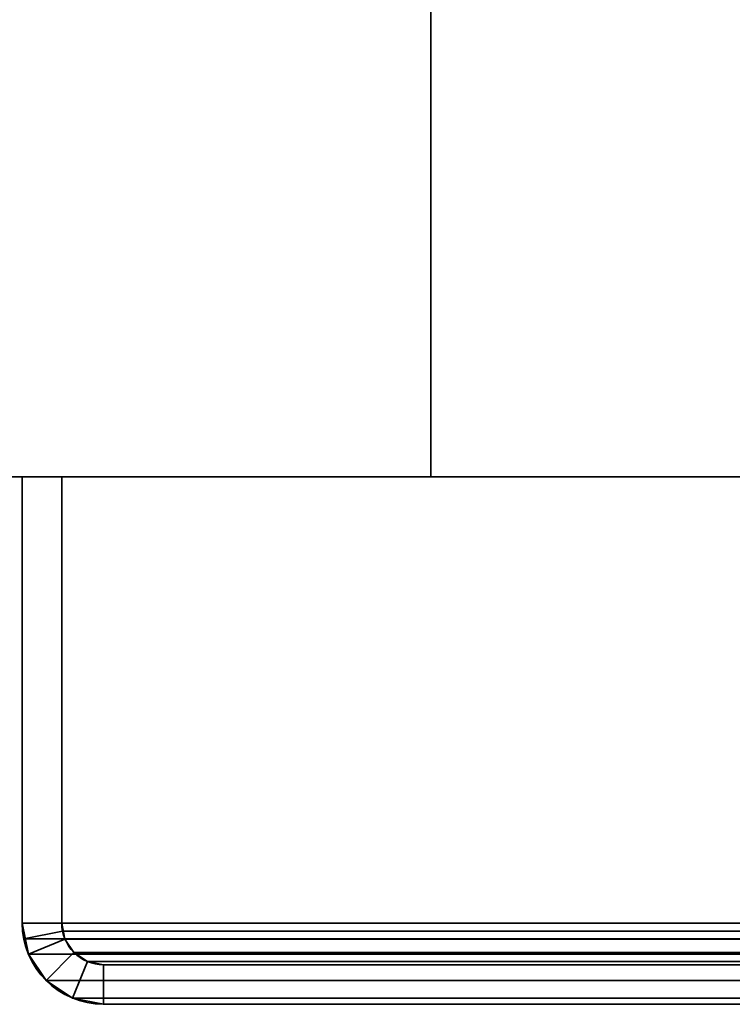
# Model space of a CAD drawing. Header units: millimetres. Extents: x -503 to 6703, y -110 to 249.
# Tile 912 of 1056: x 3978 to 4005, y -29 to 8. Entities that reach past the tile are written whole.
import ezdxf

# ---------------------------------------------------------------- set-up
doc = ezdxf.new("R2010")
doc.units = ezdxf.units.MM
doc.layers.add('152', color=7, linetype='Continuous', true_color=0xffffff)

# ---------------------------------------------------------------- blocks, each defined once
blk = doc.blocks.new('UG_SURFACE_004')
at = {"layer": '152', "color": 252, "linetype": 'Continuous', "lineweight": 35}
for points in [[(3843.5, -9.3, -7.75), (3843.5, 230.4, -7.75), (3993.5, 230.4, -7.75), (3993.5, -9.3, -7.75)], [(5156.5, -9.3, 2212.25), (5156.5, 230.4, 2212.25), (3843.5, 230.4, 2212.25), (3843.5, -9.3, 2212.25)], [(3993.5, -9.3, 2062.25), (3993.5, 230.4, 2062.25), (5006.5, 230.4, 2062.25), (5006.5, -9.3, 2062.25)], [(3993.5, -9.3, -7.75), (3993.5, 230.4, -7.75), (3993.5, 230.4, 2062.25), (3993.5, -9.3, 2062.25)], [(5156.5, -9.3, 2212.25), (3843.5, -9.3, 2212.25), (3993.5, -9.3, 2062.25), (5006.5, -9.3, 2062.25)], [(3843.5, -9.3, 2212.25), (3843.5, -9.3, -7.75), (3993.5, -9.3, -7.75), (3993.5, -9.3, 2062.25)]]:
    blk.add_3dface(points, dxfattribs=at)
blk = doc.blocks.new('UG_SURFACE_384')
at = {"layer": '152', "color": 252, "linetype": 'Continuous', "lineweight": 35}
for points in [[(3978, -9.3, 2075.25), (3979.5, -9.3, 2073.75), (3979.5, -9.3, -7.75), (3978, -9.3, -7.75)], [(3979.5, -26.22, 2073.75), (3979.5, -9.3, 2073.75), (3978, -9.3, 2075.25), (3978, -26.22, 2075.25)], [(3978, -26.22, -7.75), (3978, -9.3, -7.75), (3979.5, -9.3, -7.75), (3979.5, -26.22, -7.75)], [(3978, -26.22, 2075.25), (3978, -9.3, 2075.25), (3978, -9.3, -7.75), (3978, -26.22, -7.75)], [(3979.5, -26.22, 2073.75), (3979.5, -26.22, -7.75), (3979.5, -9.3, -7.75), (3979.5, -9.3, 2073.75)], [(3978, -26.22, 2075.25), (3978.059, -26.821, 2075.191), (3979.53, -26.528, 2073.72), (3979.5, -26.22, 2073.75)], [(3979.5, -26.22, -7.75), (3979.62, -26.825, -7.75), (3978.235, -27.399, -7.75), (3978, -26.22, -7.75)], [(3978, -26.22, -7.75), (3978.235, -27.399, -7.75), (3978.235, -27.399, 2075.016)], [(3978.235, -27.399, 2075.016), (3978.059, -26.821, 2075.191), (3978, -26.22, -7.75)], [(3978.059, -26.821, 2075.191), (3978, -26.22, 2075.25), (3978, -26.22, -7.75)], [(3979.5, -26.22, -7.75), (3979.53, -26.528, 2073.72), (3979.62, -26.825, 2073.63)], [(3979.5, -26.22, -7.75), (3979.5, -26.22, 2073.75), (3979.53, -26.528, 2073.72)], [(3979.62, -26.825, 2073.63), (3979.62, -26.825, -7.75), (3979.5, -26.22, -7.75)], [(3978.059, -26.821, 2075.191), (3978.235, -27.399, 2075.016), (3979.62, -26.825, 2073.63), (3979.53, -26.528, 2073.72)], [(3978.235, -27.399, 2075.016), (3978.902, -28.398, 2074.348), (3979.963, -27.337, 2073.287), (3979.62, -26.825, 2073.63)], [(3979.62, -26.825, -7.75), (3979.963, -27.337, -7.75), (3978.902, -28.398, -7.75), (3978.235, -27.399, -7.75)], [(3979.963, -27.337, 2073.287), (3979.963, -27.337, -7.75), (3979.62, -26.825, -7.75), (3979.62, -26.825, 2073.63)], [(3978.235, -27.399, 2075.016), (3978.235, -27.399, -7.75), (3978.902, -28.398, -7.75), (3978.902, -28.398, 2074.348)], [(3980.475, -27.68, 2072.775), (3979.963, -27.337, 2073.287), (3978.902, -28.398, 2074.348), (3979.901, -29.066, 2073.349)], [(3979.901, -29.066, -7.75), (3978.902, -28.398, -7.75), (3979.963, -27.337, -7.75), (3980.475, -27.68, -7.75)], [(3980.475, -27.68, 2072.775), (3980.475, -27.68, -7.75), (3979.963, -27.337, -7.75), (3979.963, -27.337, 2073.287)], [(3981.08, -27.8, 2072.17), (3980.475, -27.68, 2072.775), (3979.901, -29.066, 2073.349), (3981.08, -29.3, 2072.17)], [(3981.08, -29.3, -7.75), (3979.901, -29.066, -7.75), (3980.475, -27.68, -7.75), (3981.08, -27.8, -7.75)], [(3981.08, -27.8, 2072.17), (3981.08, -27.8, -7.75), (3980.475, -27.68, -7.75), (3980.475, -27.68, 2072.775)], [(4029.92, -27.8, 2023.33), (4029.92, -27.8, -7.75), (3981.08, -27.8, -7.75), (3981.08, -27.8, 2072.17)], [(4029.92, -27.8, 2023.33), (3981.08, -27.8, 2072.17), (3981.08, -29.3, 2072.17), (4029.92, -29.3, 2023.33)], [(4029.92, -29.3, -7.75), (3981.08, -29.3, -7.75), (3981.08, -27.8, -7.75), (4029.92, -27.8, -7.75)], [(3978.902, -28.398, 2074.348), (3978.902, -28.398, -7.75), (3979.901, -29.066, -7.75), (3979.901, -29.066, 2073.349)], [(3979.901, -29.066, 2073.349), (3979.901, -29.066, -7.75), (3981.08, -29.3, -7.75), (3981.08, -29.3, 2072.17)], [(4029.92, -29.3, 2023.33), (3981.08, -29.3, 2072.17), (3981.08, -29.3, -7.75), (4029.92, -29.3, -7.75)]]:
    blk.add_3dface(points, dxfattribs=at)
blk = doc.blocks.new('UG_SURFACE_385')
at = {"layer": '152', "color": 252, "linetype": 'Continuous', "lineweight": 35}
for points in [[(3978, -9.3, 2075.25), (3979.5, -9.3, 2073.75), (3979.5, -9.3, -7.75), (3978, -9.3, -7.75)], [(3979.5, -26.22, 2073.75), (3979.5, -9.3, 2073.75), (3978, -9.3, 2075.25), (3978, -26.22, 2075.25)], [(3978, -26.22, -7.75), (3978, -9.3, -7.75), (3979.5, -9.3, -7.75), (3979.5, -26.22, -7.75)], [(3978, -26.22, 2075.25), (3978, -9.3, 2075.25), (3978, -9.3, -7.75), (3978, -26.22, -7.75)], [(3979.5, -26.22, 2073.75), (3979.5, -26.22, -7.75), (3979.5, -9.3, -7.75), (3979.5, -9.3, 2073.75)], [(3978, -26.22, 2075.25), (3978.059, -26.821, 2075.191), (3979.53, -26.528, 2073.72), (3979.5, -26.22, 2073.75)], [(3979.5, -26.22, -7.75), (3979.62, -26.825, -7.75), (3978.235, -27.399, -7.75), (3978, -26.22, -7.75)], [(3978, -26.22, -7.75), (3978.235, -27.399, -7.75), (3978.235, -27.399, 2075.016)], [(3978.235, -27.399, 2075.016), (3978.059, -26.821, 2075.191), (3978, -26.22, -7.75)], [(3978.059, -26.821, 2075.191), (3978, -26.22, 2075.25), (3978, -26.22, -7.75)], [(3979.5, -26.22, -7.75), (3979.53, -26.528, 2073.72), (3979.62, -26.825, 2073.63)], [(3979.5, -26.22, -7.75), (3979.5, -26.22, 2073.75), (3979.53, -26.528, 2073.72)], [(3979.62, -26.825, 2073.63), (3979.62, -26.825, -7.75), (3979.5, -26.22, -7.75)], [(3978.059, -26.821, 2075.191), (3978.235, -27.399, 2075.016), (3979.62, -26.825, 2073.63), (3979.53, -26.528, 2073.72)], [(3978.235, -27.399, 2075.016), (3978.902, -28.398, 2074.348), (3979.963, -27.337, 2073.287), (3979.62, -26.825, 2073.63)], [(3979.62, -26.825, -7.75), (3979.963, -27.337, -7.75), (3978.902, -28.398, -7.75), (3978.235, -27.399, -7.75)], [(3979.963, -27.337, 2073.287), (3979.963, -27.337, -7.75), (3979.62, -26.825, -7.75), (3979.62, -26.825, 2073.63)], [(3978.235, -27.399, 2075.016), (3978.235, -27.399, -7.75), (3978.902, -28.398, -7.75), (3978.902, -28.398, 2074.348)], [(3980.475, -27.68, 2072.775), (3979.963, -27.337, 2073.287), (3978.902, -28.398, 2074.348), (3979.901, -29.066, 2073.349)], [(3979.901, -29.066, -7.75), (3978.902, -28.398, -7.75), (3979.963, -27.337, -7.75), (3980.475, -27.68, -7.75)], [(3980.475, -27.68, 2072.775), (3980.475, -27.68, -7.75), (3979.963, -27.337, -7.75), (3979.963, -27.337, 2073.287)], [(3981.08, -27.8, 2072.17), (3980.475, -27.68, 2072.775), (3979.901, -29.066, 2073.349), (3981.08, -29.3, 2072.17)], [(3981.08, -29.3, -7.75), (3979.901, -29.066, -7.75), (3980.475, -27.68, -7.75), (3981.08, -27.8, -7.75)], [(3981.08, -27.8, 2072.17), (3981.08, -27.8, -7.75), (3980.475, -27.68, -7.75), (3980.475, -27.68, 2072.775)], [(4029.92, -27.8, 2023.33), (4029.92, -27.8, -7.75), (3981.08, -27.8, -7.75), (3981.08, -27.8, 2072.17)], [(4029.92, -27.8, 2023.33), (3981.08, -27.8, 2072.17), (3981.08, -29.3, 2072.17), (4029.92, -29.3, 2023.33)], [(4029.92, -29.3, -7.75), (3981.08, -29.3, -7.75), (3981.08, -27.8, -7.75), (4029.92, -27.8, -7.75)], [(3978.902, -28.398, 2074.348), (3978.902, -28.398, -7.75), (3979.901, -29.066, -7.75), (3979.901, -29.066, 2073.349)], [(3979.901, -29.066, 2073.349), (3979.901, -29.066, -7.75), (3981.08, -29.3, -7.75), (3981.08, -29.3, 2072.17)], [(4029.92, -29.3, 2023.33), (3981.08, -29.3, 2072.17), (3981.08, -29.3, -7.75), (4029.92, -29.3, -7.75)]]:
    blk.add_3dface(points, dxfattribs=at)
blk = doc.blocks.new('UG_SURFACE_386')
at = {"layer": '152', "color": 252, "linetype": 'Continuous', "lineweight": 35}
for points in [[(3978, -9.3, 2075.25), (5022, -9.3, 2075.25), (5020.5, -9.3, 2073.75), (3979.5, -9.3, 2073.75)], [(3978, -9.3, 2075.25), (3978, -26.22, 2075.25), (5022, -26.22, 2075.25), (5022, -9.3, 2075.25)], [(3978, -26.22, 2075.25), (3978, -9.3, 2075.25), (3979.5, -9.3, 2073.75), (3979.5, -26.22, 2073.75)], [(3979.5, -9.3, 2073.75), (5020.5, -9.3, 2073.75), (5020.5, -26.22, 2073.75), (3979.5, -26.22, 2073.75)], [(5022, -26.22, 2075.25), (3978, -26.22, 2075.25), (3978.059, -26.821, 2075.191)], [(3979.5, -26.22, 2073.75), (3979.53, -26.528, 2073.72), (3978.059, -26.821, 2075.191), (3978, -26.22, 2075.25)], [(5021.941, -26.821, 2075.191), (5022, -26.22, 2075.25), (3978.059, -26.821, 2075.191)], [(3979.5, -26.22, 2073.75), (5020.5, -26.22, 2073.75), (5020.47, -26.528, 2073.72)], [(3979.53, -26.528, 2073.72), (3979.5, -26.22, 2073.75), (5020.47, -26.528, 2073.72)], [(3979.53, -26.528, 2073.72), (3979.62, -26.825, 2073.63), (3978.235, -27.399, 2075.016), (3978.059, -26.821, 2075.191)], [(3978.059, -26.821, 2075.191), (3978.235, -27.399, 2075.016), (5021.766, -27.399, 2075.016), (5021.941, -26.821, 2075.191)], [(3979.62, -26.825, 2073.63), (3979.963, -27.337, 2073.287), (3978.902, -28.398, 2074.348), (3978.235, -27.399, 2075.016)], [(5020.47, -26.528, 2073.72), (5020.38, -26.825, 2073.63), (3979.62, -26.825, 2073.63), (3979.53, -26.528, 2073.72)], [(5020.037, -27.337, 2073.287), (3979.963, -27.337, 2073.287), (3979.62, -26.825, 2073.63), (5020.38, -26.825, 2073.63)], [(5021.766, -27.399, 2075.016), (3978.235, -27.399, 2075.016), (3978.902, -28.398, 2074.348), (5021.098, -28.398, 2074.348)], [(3979.901, -29.066, 2073.349), (3978.902, -28.398, 2074.348), (3979.963, -27.337, 2073.287), (3980.475, -27.68, 2072.775)], [(5019.525, -27.68, 2072.775), (3980.475, -27.68, 2072.775), (3979.963, -27.337, 2073.287), (5020.037, -27.337, 2073.287)], [(3981.08, -29.3, 2072.17), (3979.901, -29.066, 2073.349), (3980.475, -27.68, 2072.775), (3981.08, -27.8, 2072.17)], [(5018.92, -27.8, 2072.17), (3981.08, -27.8, 2072.17), (3980.475, -27.68, 2072.775), (5019.525, -27.68, 2072.775)], [(3981.08, -27.8, 2072.17), (5018.92, -27.8, 2072.17), (4970.08, -27.8, 2023.33), (4029.92, -27.8, 2023.33)], [(3981.08, -27.8, 2072.17), (4029.92, -27.8, 2023.33), (4029.92, -29.3, 2023.33), (3981.08, -29.3, 2072.17)], [(5021.098, -28.398, 2074.348), (3978.902, -28.398, 2074.348), (3979.901, -29.066, 2073.349), (5020.099, -29.066, 2073.349)], [(5020.099, -29.066, 2073.349), (3979.901, -29.066, 2073.349), (3981.08, -29.3, 2072.17), (5018.92, -29.3, 2072.17)], [(3981.08, -29.3, 2072.17), (4029.92, -29.3, 2023.33), (4970.08, -29.3, 2023.33), (5018.92, -29.3, 2072.17)]]:
    blk.add_3dface(points, dxfattribs=at)

msp = doc.modelspace()

# ---------------------------------------------------------------- linework, layer by layer
at = {"layer": '152', "color": 251, "linetype": 'Continuous', "lineweight": -3, "true_color": 0x636466}
for p, q in [((3993.5, -9.3, 2062.25), (3993.5, 230.4, 2062.25)), ((3993.5, 230.4, -7.75), (3993.5, -9.3, -7.75)), ((3843.5, -9.3, 2212.25), (5156.5, -9.3, 2212.25)), ((3843.5, -9.3, -7.75), (3993.5, -9.3, -7.75)), ((5022, -9.3, 2075.25), (3978, -9.3, 2075.25)), ((3979.5, -9.3, -7.75), (3978, -9.3, -7.75)), ((3978, -9.3, 2075.25), (3979.5, -9.3, 2073.75)), ((3978, -9.3, 2075.25), (3978, -26.22, 2075.25)), ((3978, -9.3, 2075.25), (3978, -26.22, 2075.25)), ((3978, -9.3, -7.75), (3978, -9.3, 2075.25)), ((3979.5, -9.3, -7.75), (3978, -9.3, -7.75)), ((3978, -9.3, 2075.25), (3979.5, -9.3, 2073.75)), ((3978, -26.22, -7.75), (3978, -9.3, -7.75)), ((3978, -9.3, 2075.25), (3978, -26.22, 2075.25)), ((3978, -9.3, -7.75), (3978, -9.3, 2075.25)), ((3978, -9.3, 2075.25), (3979.5, -9.3, 2073.75)), ((3978, -26.22, -7.75), (3978, -9.3, -7.75)), ((3979.5, -9.3, -7.75), (3979.5, -9.3, 2073.75)), ((5020.5, -9.3, 2073.75), (3979.5, -9.3, 2073.75)), ((3979.5, -26.22, -7.75), (3979.5, -9.3, -7.75)), ((3979.5, -9.3, -7.75), (3979.5, -9.3, 2073.75)), ((3979.5, -9.3, 2073.75), (3979.5, -26.22, 2073.75)), ((3979.5, -9.3, 2073.75), (3979.5, -26.22, 2073.75)), ((3979.5, -26.22, -7.75), (3979.5, -9.3, -7.75)), ((3979.5, -9.3, 2073.75), (3979.5, -26.22, 2073.75)), ((5006.5, -9.3, 2062.25), (3993.5, -9.3, 2062.25)), ((3993.5, -9.3, 2062.25), (3993.5, -9.3, -7.75)), ((5022, -26.22, 2075.25), (3978, -26.22, 2075.25)), ((3978, -26.22, 2075.25), (3978, -26.22, -7.75)), ((3978, -26.22, 2075.25), (3978, -26.22, -7.75)), ((3979.5, -26.22, 2073.75), (3979.5, -26.22, -7.75)), ((5020.5, -26.22, 2073.75), (3979.5, -26.22, 2073.75)), ((3979.5, -26.22, 2073.75), (3979.5, -26.22, -7.75)), ((3981.08, -27.8, 2072.17), (4029.92, -27.8, 2023.33)), ((3981.08, -27.8, 2072.17), (3981.08, -27.8, -7.75)), ((4029.92, -27.8, -7.75), (3981.08, -27.8, -7.75)), ((3981.08, -27.8, 2072.17), (4029.92, -27.8, 2023.33)), ((3981.08, -27.8, 2072.17), (4029.92, -27.8, 2023.33)), ((3981.08, -27.8, 2072.17), (3981.08, -27.8, -7.75)), ((4029.92, -27.8, -7.75), (3981.08, -27.8, -7.75)), ((5018.92, -27.8, 2072.17), (3981.08, -27.8, 2072.17)), ((5018.92, -29.3, 2072.17), (3981.08, -29.3, 2072.17)), ((3981.08, -29.3, 2072.17), (4029.92, -29.3, 2023.33)), ((4029.92, -29.3, -7.75), (3981.08, -29.3, -7.75)), ((3981.08, -29.3, 2072.17), (3981.08, -29.3, -7.75)), ((3981.08, -29.3, 2072.17), (4029.92, -29.3, 2023.33)), ((3981.08, -29.3, 2072.17), (4029.92, -29.3, 2023.33)), ((4029.92, -29.3, -7.75), (3981.08, -29.3, -7.75)), ((3981.08, -29.3, 2072.17), (3981.08, -29.3, -7.75))]:
    msp.add_line(p, q, dxfattribs=at)
at = {"layer": '152', "color": 251, "linetype": 'Continuous', "lineweight": -3, "true_color": 0x636466, "extrusion": (0, 0, -1)}
for radius in [3.08, 3.08, 1.58, 1.58]:
    msp.add_arc((-3981.08, -26.22, 7.75), radius, 270, 0, dxfattribs=at)
at = {"layer": '152', "color": 251, "linetype": 'Continuous', "lineweight": -3, "true_color": 0x636466, "extrusion": (0.707107, 6.12323e-17, 0.707107)}
for major_axis in [(-3.08, 0, 3.08), (-3.08, 0, 3.08), (-3.08, 0, 3.08), (-1.58, 0, 1.58), (-1.58, 0, 1.58), (-1.58, 0, 1.58)]:
    msp.add_ellipse((3981.08, -26.22, 2072.17), major_axis=major_axis, ratio=0.707107, start_param=0, end_param=1.570796, dxfattribs=at)

# ---------------------------------------------------------------- block references
at = {"layer": '152', "color": 251, "linetype": 'Continuous', "lineweight": -3, "true_color": 0x636466}
for name in ['UG_SURFACE_004', 'UG_SURFACE_384', 'UG_SURFACE_385', 'UG_SURFACE_386']:
    msp.add_blockref(name, (0, 0), dxfattribs=at)

doc.saveas('drawing.dxf')
